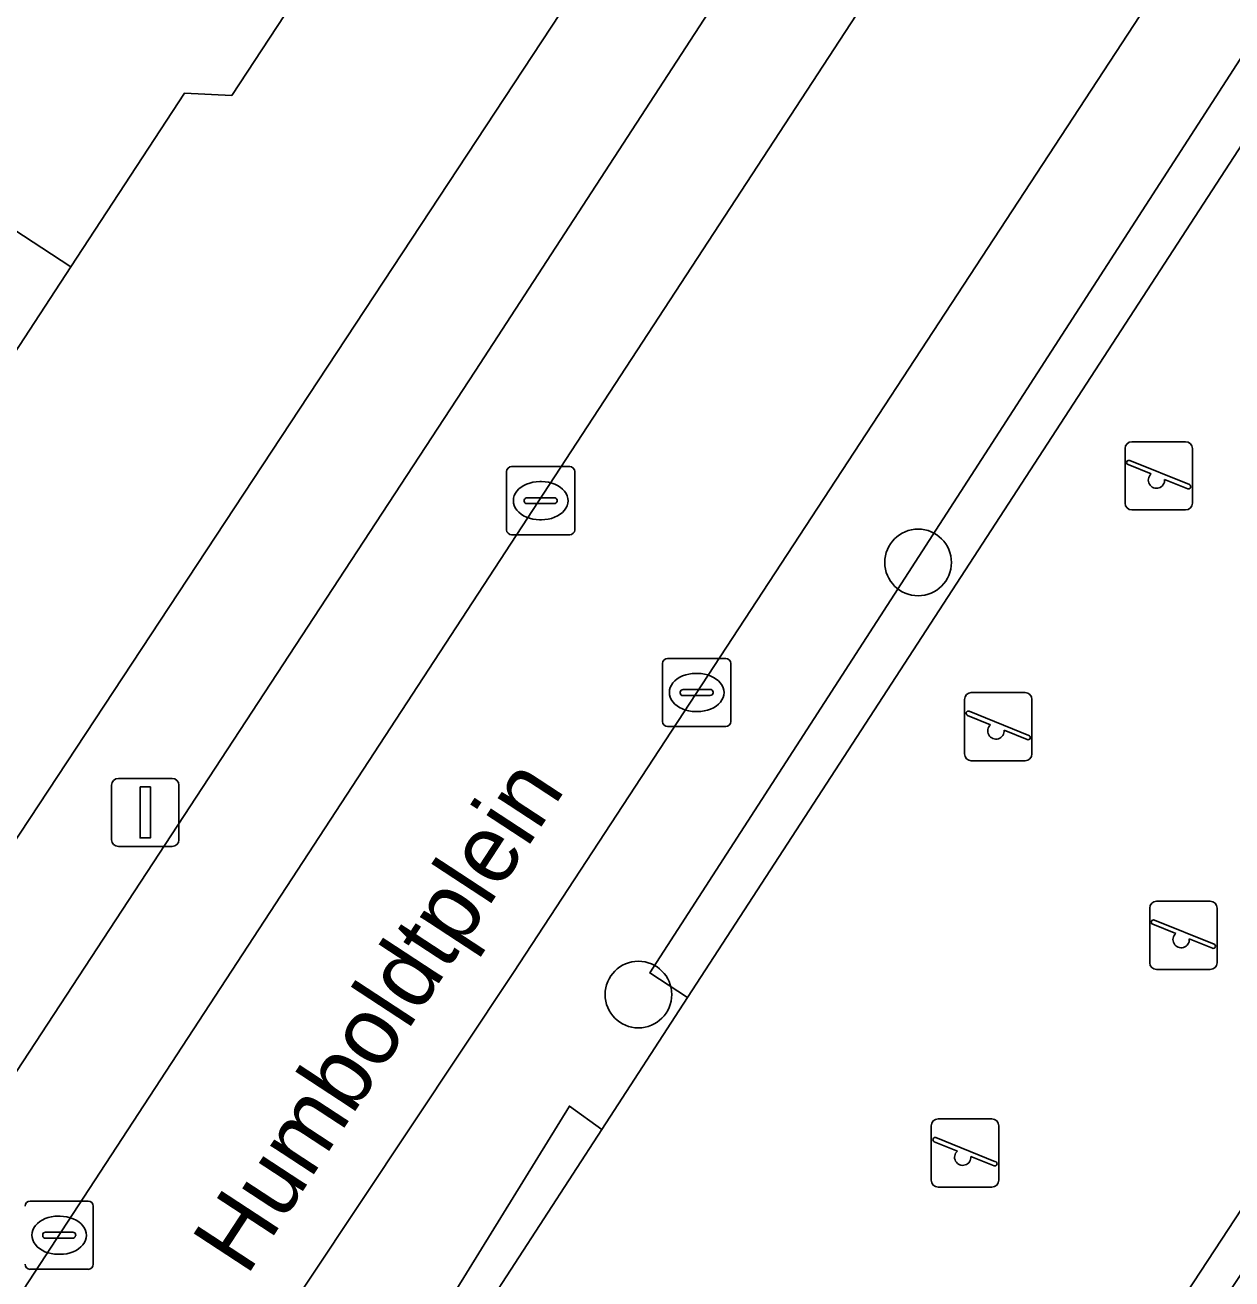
# Model space of a CAD drawing. Extents: x 159279 to 160377, y 384531 to 385888.
# Drawn here: x 160026.34 to 160044.05, y 384678.69 to 384697.08 of the extents above; entities that cross this region are included whole.
import ezdxf

# ---------------------------------------------------------------- set-up
doc = ezdxf.new("R2010")
doc.units = 0
for name, color, linetype in [('IMGEO_Boom', 7, 'Continuous'), ('IMGEO_Erf', 7, 'Continuous'), ('IMGEO_Groenvoorziening', 7, 'Continuous'), ('IMGEO_Haag', 7, 'Continuous'), ('IMGEO_Hek', 7, 'Continuous'), ('IMGEO_Kolk', 7, 'Continuous'), ('IMGEO_Lichtmast', 7, 'Continuous'), ('IMGEO_Openbare_ruimte_label', 7, 'Continuous'), ('IMGEO_Pand', 7, 'Continuous'), ('IMGEO_Parkeervlak_open', 7, 'Continuous'), ('IMGEO_Rijbaan_lokaal_open', 7, 'Continuous'), ('IMGEO_Speelvoorziening', 7, 'Continuous'), ('IMGEO_Terreindeel_open', 7, 'Continuous'), ('IMGEO_Voetpad_open', 7, 'Continuous')]:
    doc.layers.add(name, color=color, linetype=linetype)

msp = doc.modelspace()

# ---------------------------------------------------------------- linework, layer by layer
at = {"layer": 'IMGEO_Boom'}
for centre in [(160039.443, 384689.202), (160035.339, 384682.863)]:
    msp.add_circle(centre, 0.489, dxfattribs=at)
at = {"layer": 'IMGEO_Erf'}
for points in [[(160007.954, 384684.994), (160020.662, 384676.735), (160039.931, 384705.971)], [(160031.254, 384698.921), (160029.372, 384696.049), (160028.679, 384696.088), (160027.009, 384693.54), (160025.791, 384691.68), (160026.102, 384691.061), (160023.834, 384687.599), (160021.95, 384684.723), (160019.949, 384686.034), (160018.092, 384683.2), (160008.559, 384689.445), (160010.181, 384691.921), (160012.741, 384690.244), (160012.154, 384689.348), (160014.109, 384688.067), (160016.816, 384692.198), (160019.016, 384695.557), (160018.399, 384695.961), (160019.328, 384697.378)]]:
    msp.add_lwpolyline(points, dxfattribs=at)
at = {"layer": 'IMGEO_Groenvoorziening'}
for points in [[(160034.326, 384681.227), (160034.8, 384680.882), (160036.061, 384682.822), (160035.505, 384683.181), (160046.323, 384699.917), (160049.111, 384698.168), (160049.355, 384698.56), (160049.972, 384699.569), (160046.715, 384701.757)], [(160044.661, 384700.228), (160033.505, 384683.188), (160027.501, 384674.16)], [(160027.097, 384672.55), (160028.395, 384671.695), (160032.35, 384678.026), (160034.326, 384681.227)]]:
    msp.add_lwpolyline(points, dxfattribs=at)
for points in [[(160044.27, 384695.449), (160046.958, 384693.497), (160047.615, 384694.607), (160047.445, 384694.716), (160047.213, 384694.385), (160044.868, 384695.986), (160044.703, 384696.1), (160046.785, 384699.224), (160048.902, 384697.83), (160049.111, 384698.168), (160046.323, 384699.917), (160035.505, 384683.181), (160036.061, 384682.822)], [(160048.866, 384693.271), (160049.107, 384693.65), (160048.985, 384693.728), (160048.916, 384693.623), (160048.278, 384692.664), (160051.453, 384690.78), (160040.213, 384673.657), (160033.098, 384678.263), (160034.8, 384680.882), (160034.326, 384681.227), (160032.35, 384678.026), (160039.199, 384673.573), (160040.278, 384672.872), (160054.606, 384694.504), (160051.492, 384696.733), (160051.192, 384696.283), (160053.883, 384694.482), (160051.82, 384691.339), (160051.684, 384691.435)]]:
    msp.add_lwpolyline(points, close=True, dxfattribs=at)
at = {"layer": 'IMGEO_Haag'}
for points in [[(160044.27, 384695.449), (160046.958, 384693.497), (160047.615, 384694.607), (160047.445, 384694.716), (160047.213, 384694.385), (160044.868, 384695.986), (160044.703, 384696.1), (160046.785, 384699.224), (160048.902, 384697.83), (160049.111, 384698.168), (160046.323, 384699.917), (160035.505, 384683.181), (160036.061, 384682.822)], [(160048.866, 384693.271), (160049.107, 384693.65), (160048.985, 384693.728), (160048.916, 384693.623), (160048.278, 384692.664), (160051.453, 384690.78), (160040.213, 384673.657), (160033.098, 384678.263), (160034.8, 384680.882), (160034.326, 384681.227), (160032.35, 384678.026), (160039.199, 384673.573), (160040.278, 384672.872), (160054.606, 384694.504), (160051.492, 384696.733), (160051.192, 384696.283), (160053.883, 384694.482), (160051.82, 384691.339), (160051.684, 384691.435)]]:
    msp.add_lwpolyline(points, close=True, dxfattribs=at)
at = {"layer": 'IMGEO_Hek'}
msp.add_lwpolyline([(160051.453, 384690.78), (160040.213, 384673.657), (160033.098, 384678.263), (160034.8, 384680.882), (160036.061, 384682.822), (160044.27, 384695.449)], dxfattribs=at)
at = {"layer": 'IMGEO_Kolk'}
for p, q in [((160033.479, 384690.608), (160034.331, 384690.608)), ((160033.404, 384689.682), (160033.404, 384690.534)), ((160033.892, 384690.388), (160033.917, 384690.388)), ((160034.405, 384690.534), (160034.405, 384689.682)), ((160033.663, 384690.102), (160033.663, 384690.114)), ((160034.101, 384690.065), (160033.703, 384690.065)), ((160033.706, 384690.151), (160034.104, 384690.151)), ((160034.147, 384690.114), (160034.147, 384690.102)), ((160033.915, 384689.828), (160033.89, 384689.828)), ((160034.331, 384689.608), (160033.479, 384689.608)), ((160035.768, 384687.794), (160036.62, 384687.794)), ((160035.693, 384686.868), (160035.693, 384687.72)), ((160036.694, 384687.72), (160036.694, 384686.868)), ((160036.181, 384687.574), (160036.206, 384687.574)), ((160035.952, 384687.288), (160035.952, 384687.3)), ((160036.39, 384687.251), (160035.992, 384687.251)), ((160035.995, 384687.337), (160036.393, 384687.337)), ((160036.436, 384687.3), (160036.436, 384687.288)), ((160036.204, 384687.014), (160036.179, 384687.014)), ((160036.62, 384686.794), (160035.768, 384686.794)), ((160026.414, 384679.833), (160027.266, 384679.833)), ((160027.34, 384679.759), (160027.34, 384678.907)), ((160026.827, 384679.613), (160026.852, 384679.613)), ((160026.598, 384679.327), (160026.598, 384679.339)), ((160026.641, 384679.376), (160027.039, 384679.376)), ((160027.082, 384679.339), (160027.082, 384679.327)), ((160027.036, 384679.29), (160026.638, 384679.29)), ((160026.85, 384679.053), (160026.825, 384679.053)), ((160027.266, 384678.833), (160026.414, 384678.833))]:
    msp.add_line(p, q, dxfattribs=at)
for points in [[(160033.479, 384690.608), (160034.331, 384690.608)], [(160033.404, 384689.682), (160033.404, 384690.534)], [(160034.405, 384690.534), (160034.405, 384689.682)], [(160034.331, 384689.608), (160033.479, 384689.608)], [(160035.768, 384687.794), (160036.62, 384687.794)], [(160035.693, 384686.868), (160035.693, 384687.72)], [(160036.694, 384687.72), (160036.694, 384686.868)], [(160036.62, 384686.794), (160035.768, 384686.794)], [(160026.414, 384679.833), (160027.266, 384679.833)], [(160027.34, 384679.759), (160027.34, 384678.907)], [(160027.266, 384678.833), (160026.414, 384678.833)]]:
    msp.add_lwpolyline(points, dxfattribs=at)
for centre, radius, start, end in [((160033.481, 384690.532), 0.0765, 91.552, 178.448), ((160033.481, 384690.532), 0.0765, 91.552, 178.448), ((160034.329, 384690.532), 0.0765, 1.552, 88.448), ((160034.329, 384690.532), 0.0765, 1.552, 88.448), ((160033.703, 384690.111), 0.0403, 85.8775, 175.7526), ((160033.7, 384690.101), 0.0366, 178.938, 274.7102), ((160034.104, 384690.108), 0.043, 264.8664, 352.4533), ((160034.108, 384690.113), 0.0386, 1.7309, 96.639), ((160033.481, 384689.684), 0.0765, 181.552, 268.448), ((160033.481, 384689.684), 0.0765, 181.552, 268.448), ((160034.329, 384689.684), 0.0765, 271.552, 358.448), ((160034.329, 384689.684), 0.0765, 271.552, 358.448), ((160035.77, 384687.718), 0.0765, 91.552, 178.448), ((160035.77, 384687.718), 0.0765, 91.552, 178.448), ((160036.618, 384687.718), 0.0765, 1.552, 88.448), ((160036.618, 384687.718), 0.0765, 1.552, 88.448), ((160035.992, 384687.297), 0.0403, 85.8775, 175.7526), ((160035.989, 384687.287), 0.0366, 178.938, 274.7102), ((160036.393, 384687.294), 0.043, 264.8664, 352.4533), ((160036.397, 384687.299), 0.0386, 1.7309, 96.639), ((160035.77, 384686.87), 0.0765, 181.552, 268.448), ((160035.77, 384686.87), 0.0765, 181.552, 268.448), ((160036.618, 384686.87), 0.0765, 271.552, 358.448), ((160036.618, 384686.87), 0.0765, 271.552, 358.448), ((160026.416, 384679.757), 0.0765, 91.552, 178.448), ((160026.416, 384679.757), 0.0765, 91.552, 178.448), ((160027.264, 384679.757), 0.0765, 1.552, 88.448), ((160027.264, 384679.757), 0.0765, 1.552, 88.448), ((160026.638, 384679.336), 0.0403, 85.8775, 175.7526), ((160026.635, 384679.326), 0.0366, 178.938, 274.7102), ((160027.039, 384679.333), 0.043, 264.8664, 352.4533), ((160027.043, 384679.338), 0.0386, 1.7309, 96.639), ((160026.416, 384678.909), 0.0765, 181.552, 268.448), ((160026.416, 384678.909), 0.0765, 181.552, 268.448), ((160027.264, 384678.909), 0.0765, 271.552, 358.448), ((160027.264, 384678.909), 0.0765, 271.552, 358.448)]:
    msp.add_arc(centre, radius, start, end, dxfattribs=at)
for centre, major_axis, ratio, start_param, end_param in [((160033.891, 384690.108), (-0.387, 0.002), 0.722429, 4.712389, 7.853982), ((160033.916, 384690.108), (-0.39, 0.002), 0.717154, 1.570796, 4.712389), ((160036.18, 384687.294), (-0.387, 0.002), 0.722429, 4.712389, 7.853982), ((160036.205, 384687.294), (-0.39, 0.002), 0.717154, 1.570796, 4.712389), ((160026.826, 384679.333), (-0.387, 0.002), 0.722429, 4.712389, 7.853982), ((160026.851, 384679.333), (-0.39, 0.002), 0.717154, 1.570796, 4.712389)]:
    msp.add_ellipse(centre, major_axis=major_axis, ratio=ratio, start_param=start_param, end_param=end_param, dxfattribs=at)
at = {"layer": 'IMGEO_Lichtmast'}
for p, q in [((160027.708, 384686.035), (160028.498, 384686.035)), ((160028.498, 384686.035), (160027.708, 384686.035)), ((160027.608, 384685.135), (160027.608, 384685.935)), ((160027.608, 384685.935), (160027.608, 384685.135)), ((160028.598, 384685.935), (160028.598, 384685.135)), ((160028.598, 384685.135), (160028.598, 384685.935)), ((160028.498, 384685.035), (160027.708, 384685.035)), ((160027.708, 384685.035), (160028.498, 384685.035))]:
    msp.add_line(p, q, dxfattribs=at)
msp.add_lwpolyline([(160028.028, 384685.91), (160028.178, 384685.91), (160028.178, 384685.16), (160028.028, 384685.16), (160028.028, 384685.91)], dxfattribs=at)
for centre, start, end in [((160027.708, 384685.935), 90, 180), ((160027.708, 384685.935), 90, 180), ((160028.498, 384685.935), 0, 90), ((160028.498, 384685.935), 360, 90), ((160027.708, 384685.135), 180, 270), ((160027.708, 384685.135), 180, 270), ((160028.498, 384685.135), 270, 0), ((160028.498, 384685.135), 270, 0)]:
    msp.add_arc(centre, 0.1, start, end, dxfattribs=at)
at = {"layer": 'IMGEO_Pand'}
for points in [[(160027.009, 384693.54), (160028.679, 384696.088), (160029.372, 384696.049), (160031.254, 384698.921), (160023.982, 384703.687), (160022.244, 384701.034), (160021.793, 384701.33), (160020.984, 384700.096), (160019.29, 384701.205), (160019.903, 384702.141), (160017.23, 384703.892), (160015.421, 384701.131), (160020.44, 384697.843)], [(160020.44, 384697.843), (160015.421, 384701.131), (160014.168, 384699.219), (160016.949, 384697.398), (160017.654, 384698.474), (160019.328, 384697.378), (160018.399, 384695.961), (160019.016, 384695.557), (160016.816, 384692.198), (160023.834, 384687.599), (160026.102, 384691.061), (160025.791, 384691.68), (160027.009, 384693.54)]]:
    msp.add_lwpolyline(points, close=True, dxfattribs=at)
at = {"layer": 'IMGEO_Parkeervlak_open'}
msp.add_lwpolyline([(160039.127, 384701.512), (160032.944, 384692.007), (160024.575, 384679.243), (160024.511, 384679.136), (160024.457, 384679.024), (160024.413, 384678.908), (160024.38, 384678.788), (160024.358, 384678.665), (160024.347, 384678.541), (160024.346, 384678.417), (160024.357, 384678.293), (160024.36, 384678.273), (160024.521, 384677.167), (160024.523, 384677.151), (160024.548, 384676.884), (160024.549, 384676.615), (160024.526, 384676.347), (160024.479, 384676.083), (160024.409, 384675.823), (160024.316, 384675.571), (160024.201, 384675.328), (160024.064, 384675.097), (160041.908, 384702.4)], dxfattribs=at)
at = {"layer": 'IMGEO_Rijbaan_lokaal_open'}
for points in [[(160041.908, 384702.4), (160024.064, 384675.097), (160023.959, 384674.937), (160023.857, 384674.829), (160023.745, 384674.732)], [(160027.501, 384674.16), (160033.505, 384683.188), (160044.661, 384700.228)]]:
    msp.add_lwpolyline(points, dxfattribs=at)
at = {"layer": 'IMGEO_Speelvoorziening'}
for p, q in [((160042.579, 384690.972), (160043.369, 384690.972)), ((160043.369, 384690.972), (160042.579, 384690.972)), ((160042.479, 384690.072), (160042.479, 384690.872)), ((160042.479, 384690.872), (160042.479, 384690.072)), ((160043.469, 384690.872), (160043.469, 384690.072)), ((160043.469, 384690.072), (160043.469, 384690.872)), ((160042.862, 384690.5), (160042.523, 384690.637)), ((160042.548, 384690.697), (160043.424, 384690.344)), ((160043.4, 384690.284), (160043.06, 384690.421)), ((160043.369, 384689.972), (160042.579, 384689.972)), ((160042.579, 384689.972), (160043.369, 384689.972)), ((160040.224, 384687.293), (160041.014, 384687.293)), ((160041.014, 384687.293), (160040.224, 384687.293)), ((160040.124, 384686.393), (160040.124, 384687.193)), ((160040.124, 384687.193), (160040.124, 384686.393)), ((160041.114, 384687.193), (160041.114, 384686.393)), ((160041.114, 384686.393), (160041.114, 384687.193)), ((160040.507, 384686.821), (160040.168, 384686.958)), ((160040.193, 384687.018), (160041.069, 384686.665)), ((160041.045, 384686.605), (160040.705, 384686.742)), ((160041.014, 384686.293), (160040.224, 384686.293)), ((160040.224, 384686.293), (160041.014, 384686.293)), ((160042.841, 384683.331), (160042.841, 384684.131)), ((160042.841, 384684.131), (160042.841, 384683.331)), ((160042.941, 384684.231), (160043.731, 384684.231)), ((160043.731, 384684.231), (160042.941, 384684.231)), ((160043.831, 384684.131), (160043.831, 384683.331)), ((160043.831, 384683.331), (160043.831, 384684.131)), ((160042.91, 384683.956), (160043.786, 384683.603)), ((160043.224, 384683.759), (160042.885, 384683.896)), ((160043.762, 384683.543), (160043.422, 384683.68)), ((160043.731, 384683.231), (160042.941, 384683.231)), ((160042.941, 384683.231), (160043.731, 384683.231)), ((160039.736, 384681.04), (160040.526, 384681.04)), ((160040.526, 384681.04), (160039.736, 384681.04)), ((160039.636, 384680.14), (160039.636, 384680.94)), ((160039.636, 384680.94), (160039.636, 384680.14)), ((160040.626, 384680.94), (160040.626, 384680.14)), ((160040.626, 384680.14), (160040.626, 384680.94)), ((160040.019, 384680.568), (160039.68, 384680.705)), ((160039.705, 384680.765), (160040.581, 384680.412)), ((160040.557, 384680.352), (160040.217, 384680.489)), ((160040.526, 384680.04), (160039.736, 384680.04)), ((160039.736, 384680.04), (160040.526, 384680.04))]:
    msp.add_line(p, q, dxfattribs=at)
for centre, radius, start, end in [((160042.579, 384690.872), 0.1, 90, 180), ((160042.579, 384690.872), 0.1, 90, 180), ((160043.369, 384690.872), 0.1, 0, 90), ((160043.369, 384690.872), 0.1, 360, 90), ((160042.536, 384690.667), 0.0327, 68.078, 248.078), ((160042.941, 384690.41), 0.12, 130.9928, 5.1632), ((160043.412, 384690.314), 0.0327, 248.078, 68.078), ((160042.579, 384690.072), 0.1, 180, 270), ((160042.579, 384690.072), 0.1, 180, 270), ((160043.369, 384690.072), 0.1, 270, 0), ((160043.369, 384690.072), 0.1, 270, 0), ((160040.224, 384687.193), 0.1, 90, 180), ((160040.224, 384687.193), 0.1, 90, 180), ((160041.014, 384687.193), 0.1, 0, 90), ((160041.014, 384687.193), 0.1, 360, 90), ((160040.181, 384686.988), 0.0327, 68.078, 248.078), ((160040.586, 384686.731), 0.12, 130.9928, 5.1632), ((160041.057, 384686.635), 0.0327, 248.078, 68.078), ((160040.224, 384686.393), 0.1, 180, 270), ((160040.224, 384686.393), 0.1, 180, 270), ((160041.014, 384686.393), 0.1, 270, 0), ((160041.014, 384686.393), 0.1, 270, 0), ((160042.941, 384684.131), 0.1, 90, 180), ((160042.941, 384684.131), 0.1, 90, 180), ((160043.731, 384684.131), 0.1, 0, 90), ((160043.731, 384684.131), 0.1, 360, 90), ((160042.898, 384683.926), 0.0327, 68.078, 248.078), ((160043.303, 384683.669), 0.12, 130.9928, 5.1632), ((160043.774, 384683.573), 0.0327, 248.078, 68.078), ((160042.941, 384683.331), 0.1, 180, 270), ((160042.941, 384683.331), 0.1, 180, 270), ((160043.731, 384683.331), 0.1, 270, 0), ((160043.731, 384683.331), 0.1, 270, 0), ((160039.736, 384680.94), 0.1, 90, 180), ((160039.736, 384680.94), 0.1, 90, 180), ((160040.526, 384680.94), 0.1, 0, 90), ((160040.526, 384680.94), 0.1, 360, 90), ((160039.693, 384680.735), 0.0327, 68.078, 248.078), ((160040.098, 384680.478), 0.12, 130.9928, 5.1632), ((160040.569, 384680.382), 0.0327, 248.078, 68.078), ((160039.736, 384680.14), 0.1, 180, 270), ((160039.736, 384680.14), 0.1, 180, 270), ((160040.526, 384680.14), 0.1, 270, 0), ((160040.526, 384680.14), 0.1, 270, 0)]:
    msp.add_arc(centre, radius, start, end, dxfattribs=at)
at = {"layer": 'IMGEO_Terreindeel_open'}
msp.add_lwpolyline([(160051.453, 384690.78), (160048.278, 384692.664), (160048.916, 384693.623), (160048.985, 384693.728), (160047.615, 384694.607), (160046.958, 384693.497), (160044.27, 384695.449), (160036.061, 384682.822), (160034.8, 384680.882), (160033.098, 384678.263), (160040.213, 384673.657)], close=True, dxfattribs=at)
at = {"layer": 'IMGEO_Voetpad_open'}
for points in [[(160039.931, 384705.971), (160020.662, 384676.735)], [(160024.575, 384679.243), (160032.944, 384692.007), (160039.127, 384701.512)]]:
    msp.add_lwpolyline(points, dxfattribs=at)

# ---------------------------------------------------------------- texts
at = {"layer": 'IMGEO_Openbare_ruimte_label'}
msp.add_text('Humboldtplein', height=1, rotation=56.7865, dxfattribs=at).set_placement((160029.591, 384678.719))

doc.saveas('drawing.dxf')
